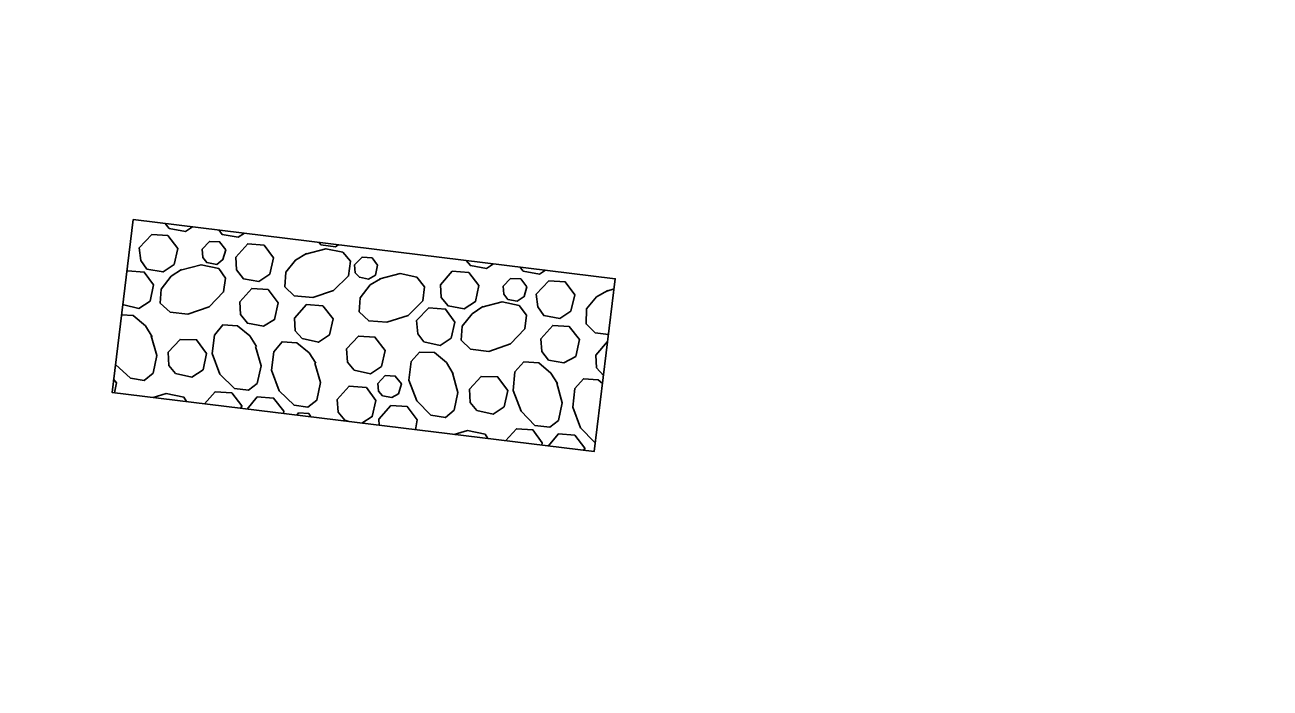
# Model space of a CAD drawing. Extents: x 2470000 to 2520000, y 340000 to 380000.
# Drawn here: x 2482878.9 to 2482958.5, y 374173.3 to 374215.8 of the extents above; entities that cross this region are included whole.
import ezdxf

# ---------------------------------------------------------------- set-up
doc = ezdxf.new("R2010")
doc.units = 0
doc.layers.add('Scratch_Level_6', color=7, linetype='Continuous')
doc.layers.add('Sediment Dam Type A CG CELL', color=7, linetype='Continuous')

msp = doc.modelspace()

# ---------------------------------------------------------------- linework, layer by layer
at = {"layer": 'Sediment Dam Type A CG CELL'}
msp.add_lwpolyline([(2482885.799, 374203.32), (2482916.617, 374199.532), (2482915.257, 374188.465), (2482884.439, 374192.254)], close=True, dxfattribs=at)
msp.add_lwpolyline([(2482885.799, 374203.32), (2482916.617, 374199.532), (2482915.257, 374188.465), (2482884.439, 374192.254)], close=True, dxfattribs=at)
for points in [[(2482889.583, 374202.855), (2482889.131, 374202.558), (2482888.095, 374202.736), (2482887.834, 374203.07)], [(2482889.583, 374202.855), (2482889.131, 374202.558), (2482888.095, 374202.736), (2482887.834, 374203.07)], [(2482892.908, 374202.447), (2482892.512, 374202.193), (2482891.476, 374202.371), (2482891.258, 374202.649)], [(2482892.908, 374202.447), (2482892.512, 374202.193), (2482891.476, 374202.371), (2482891.258, 374202.649)], [(2482886.181, 374201.51), (2482886.992, 374202.368), (2482888.003, 374202.294), (2482888.643, 374201.459), (2482888.418, 374200.442), (2482887.704, 374199.963), (2482886.668, 374200.141), (2482886.282, 374200.692), (2482886.181, 374201.51)], [(2482886.181, 374201.51), (2482886.992, 374202.368), (2482888.003, 374202.294), (2482888.643, 374201.459), (2482888.418, 374200.442), (2482887.704, 374199.963), (2482886.668, 374200.141), (2482886.282, 374200.692), (2482886.181, 374201.51)], [(2482890.2, 374201.419), (2482890.664, 374201.916), (2482891.317, 374201.899), (2482891.707, 374201.385), (2482891.529, 374200.752), (2482891.139, 374200.447), (2482890.498, 374200.564), (2482890.237, 374200.898), (2482890.2, 374201.419)], [(2482890.2, 374201.419), (2482890.664, 374201.916), (2482891.317, 374201.899), (2482891.707, 374201.385), (2482891.529, 374200.752), (2482891.139, 374200.447), (2482890.498, 374200.564), (2482890.237, 374200.898), (2482890.2, 374201.419)], [(2482892.353, 374200.903), (2482893.114, 374201.766), (2482894.162, 374201.688), (2482894.766, 374200.858), (2482894.538, 374199.828), (2482893.826, 374199.361), (2482892.84, 374199.533), (2482892.404, 374200.09), (2482892.353, 374200.903)], [(2482892.353, 374200.903), (2482893.114, 374201.766), (2482894.162, 374201.688), (2482894.766, 374200.858), (2482894.538, 374199.828), (2482893.826, 374199.361), (2482892.84, 374199.533), (2482892.404, 374200.09), (2482892.353, 374200.903)], [(2482898.901, 374201.71), (2482898.733, 374201.579), (2482897.79, 374201.695), (2482897.66, 374201.862)], [(2482898.901, 374201.71), (2482898.733, 374201.579), (2482897.79, 374201.695), (2482897.66, 374201.862)], [(2482896.812, 374201.11), (2482898.113, 374201.454), (2482899.193, 374201.221), (2482899.678, 374200.657), (2482899.562, 374199.714), (2482898.59, 374198.776), (2482897.275, 374198.32), (2482896.092, 374198.428), (2482895.495, 374199.005), (2482895.549, 374199.956), (2482896.16, 374200.724), (2482896.867, 374201.154)], [(2482896.812, 374201.11), (2482898.113, 374201.454), (2482899.193, 374201.221), (2482899.678, 374200.657), (2482899.562, 374199.714), (2482898.59, 374198.776), (2482897.275, 374198.32), (2482896.092, 374198.428), (2482895.495, 374199.005), (2482895.549, 374199.956), (2482896.16, 374200.724), (2482896.867, 374201.154)], [(2482899.951, 374200.422), (2482900.428, 374200.918), (2482901.065, 374200.877), (2482901.409, 374200.394), (2482901.281, 374199.767), (2482900.846, 374199.506), (2482900.257, 374199.629), (2482899.99, 374199.914), (2482899.951, 374200.422)], [(2482899.951, 374200.422), (2482900.428, 374200.918), (2482901.065, 374200.877), (2482901.409, 374200.394), (2482901.281, 374199.767), (2482900.846, 374199.506), (2482900.257, 374199.629), (2482899.99, 374199.914), (2482899.951, 374200.422)], [(2482888.826, 374200.077), (2482890.128, 374200.421), (2482891.257, 374200.181), (2482891.686, 374199.574), (2482891.576, 374198.681), (2482890.654, 374197.736), (2482889.286, 374197.262), (2482888.156, 374197.389), (2482887.509, 374197.972), (2482887.57, 374198.871), (2482888.224, 374199.685), (2482888.882, 374200.12)], [(2482888.826, 374200.077), (2482890.128, 374200.421), (2482891.257, 374200.181), (2482891.686, 374199.574), (2482891.576, 374198.681), (2482890.654, 374197.736), (2482889.286, 374197.262), (2482888.156, 374197.389), (2482887.509, 374197.972), (2482887.57, 374198.871), (2482888.224, 374199.685), (2482888.882, 374200.12)], [(2482908.826, 374200.49), (2482908.386, 374200.191), (2482907.35, 374200.369), (2482907.089, 374200.703)], [(2482908.826, 374200.49), (2482908.386, 374200.191), (2482907.35, 374200.369), (2482907.089, 374200.703)], [(2482912.151, 374200.081), (2482911.767, 374199.826), (2482910.732, 374200.016), (2482910.513, 374200.282)], [(2482912.151, 374200.081), (2482911.767, 374199.826), (2482910.732, 374200.016), (2482910.513, 374200.282)], [(2482885.39, 374199.995), (2482885.446, 374200.039), (2482886.494, 374199.96), (2482887.098, 374199.131), (2482886.87, 374198.101), (2482886.158, 374197.634), (2482885.19, 374197.854), (2482885.128, 374197.861)], [(2482885.39, 374199.995), (2482885.446, 374200.039), (2482886.494, 374199.96), (2482887.098, 374199.131), (2482886.87, 374198.101), (2482886.158, 374197.634), (2482885.19, 374197.854), (2482885.128, 374197.861)], [(2482901.553, 374199.52), (2482902.855, 374199.864), (2482903.934, 374199.63), (2482904.413, 374199.017), (2482904.303, 374198.124), (2482903.381, 374197.179), (2482902.018, 374196.742), (2482900.858, 374196.835), (2482900.236, 374197.415), (2482900.297, 374198.314), (2482900.952, 374199.14), (2482901.603, 374199.514)], [(2482901.553, 374199.52), (2482902.855, 374199.864), (2482903.934, 374199.63), (2482904.413, 374199.017), (2482904.303, 374198.124), (2482903.381, 374197.179), (2482902.018, 374196.742), (2482900.858, 374196.835), (2482900.236, 374197.415), (2482900.297, 374198.314), (2482900.952, 374199.14), (2482901.603, 374199.514)], [(2482905.436, 374199.143), (2482906.197, 374200.007), (2482907.246, 374199.928), (2482907.898, 374199.093), (2482907.671, 374198.063), (2482906.959, 374197.596), (2482905.924, 374197.786), (2482905.487, 374198.331), (2482905.436, 374199.143)], [(2482905.436, 374199.143), (2482906.197, 374200.007), (2482907.246, 374199.928), (2482907.898, 374199.093), (2482907.671, 374198.063), (2482906.959, 374197.596), (2482905.924, 374197.786), (2482905.487, 374198.331), (2482905.436, 374199.143)], [(2482909.455, 374199.052), (2482909.919, 374199.549), (2482910.57, 374199.52), (2482910.962, 374199.018), (2482910.784, 374198.385), (2482910.344, 374198.087), (2482909.755, 374198.21), (2482909.493, 374198.544), (2482909.455, 374199.052)], [(2482909.455, 374199.052), (2482909.919, 374199.549), (2482910.57, 374199.52), (2482910.962, 374199.018), (2482910.784, 374198.385), (2482910.344, 374198.087), (2482909.755, 374198.21), (2482909.493, 374198.544), (2482909.455, 374199.052)], [(2482911.559, 374198.542), (2482912.369, 374199.399), (2482913.417, 374199.321), (2482914.021, 374198.491), (2482913.781, 374197.463), (2482913.081, 374196.995), (2482912.045, 374197.172), (2482911.659, 374197.723), (2482911.559, 374198.542)], [(2482911.559, 374198.542), (2482912.369, 374199.399), (2482913.417, 374199.321), (2482914.021, 374198.491), (2482913.781, 374197.463), (2482913.081, 374196.995), (2482912.045, 374197.172), (2482911.659, 374197.723), (2482911.559, 374198.542)], [(2482892.607, 374198.05), (2482893.368, 374198.914), (2482894.416, 374198.836), (2482895.068, 374197.987), (2482894.836, 374196.92), (2482894.13, 374196.503), (2482893.094, 374196.681), (2482892.658, 374197.238), (2482892.607, 374198.05)], [(2482892.607, 374198.05), (2482893.368, 374198.914), (2482894.416, 374198.836), (2482895.068, 374197.987), (2482894.836, 374196.92), (2482894.13, 374196.503), (2482893.094, 374196.681), (2482892.658, 374197.238), (2482892.607, 374198.05)], [(2482916.19, 374195.957), (2482915.334, 374196.063), (2482914.75, 374196.638), (2482914.767, 374197.593), (2482915.416, 374198.37), (2482916.135, 374198.785)], [(2482916.19, 374195.957), (2482915.334, 374196.063), (2482914.75, 374196.638), (2482914.767, 374197.593), (2482915.416, 374198.37), (2482916.135, 374198.785)], [(2482916.067, 374198.743), (2482916.538, 374198.887)], [(2482916.067, 374198.743), (2482916.538, 374198.887)], [(2482896.107, 374197.016), (2482896.868, 374197.879), (2482897.916, 374197.801), (2482898.569, 374196.965), (2482898.342, 374195.935), (2482897.63, 374195.468), (2482896.6, 374195.696), (2482896.158, 374196.203), (2482896.107, 374197.016)], [(2482896.107, 374197.016), (2482896.868, 374197.879), (2482897.916, 374197.801), (2482898.569, 374196.965), (2482898.342, 374195.935), (2482897.63, 374195.468), (2482896.6, 374195.696), (2482896.158, 374196.203), (2482896.107, 374197.016)], [(2482903.897, 374196.864), (2482904.701, 374197.672), (2482905.762, 374197.592), (2482906.351, 374196.751), (2482906.125, 374195.734), (2482905.413, 374195.267), (2482904.383, 374195.495), (2482903.991, 374195.996), (2482903.897, 374196.864)], [(2482903.897, 374196.864), (2482904.701, 374197.672), (2482905.762, 374197.592), (2482906.351, 374196.751), (2482906.125, 374195.734), (2482905.413, 374195.267), (2482904.383, 374195.495), (2482903.991, 374195.996), (2482903.897, 374196.864)], [(2482908.081, 374197.71), (2482909.383, 374198.054), (2482910.462, 374197.82), (2482910.941, 374197.207), (2482910.831, 374196.314), (2482909.909, 374195.369), (2482908.54, 374194.883), (2482907.349, 374195.029), (2482906.764, 374195.605), (2482906.825, 374196.504), (2482907.474, 374197.281), (2482908.137, 374197.753)], [(2482908.081, 374197.71), (2482909.383, 374198.054), (2482910.462, 374197.82), (2482910.941, 374197.207), (2482910.831, 374196.314), (2482909.909, 374195.369), (2482908.54, 374194.883), (2482907.349, 374195.029), (2482906.764, 374195.605), (2482906.825, 374196.504), (2482907.474, 374197.281), (2482908.137, 374197.753)], [(2482885.049, 374197.216), (2482885.799, 374197.174), (2482886.576, 374196.525), (2482887.005, 374195.817)], [(2482885.049, 374197.216), (2482885.799, 374197.174), (2482886.576, 374196.525), (2482887.005, 374195.817)], [(2482893.616, 374195.193), (2482893.967, 374193.954), (2482893.728, 374192.825), (2482893.171, 374192.389), (2482892.277, 374192.499), (2482891.333, 374193.421), (2482890.842, 374194.754), (2482890.985, 374195.92), (2482891.519, 374196.572), (2482892.468, 374196.506), (2482893.246, 374195.869), (2482893.667, 374195.2)], [(2482893.616, 374195.193), (2482893.967, 374193.954), (2482893.728, 374192.825), (2482893.171, 374192.389), (2482892.277, 374192.499), (2482891.333, 374193.421), (2482890.842, 374194.754), (2482890.985, 374195.92), (2482891.519, 374196.572), (2482892.468, 374196.506), (2482893.246, 374195.869), (2482893.667, 374195.2)], [(2482911.862, 374195.684), (2482912.623, 374196.547), (2482913.671, 374196.469), (2482914.324, 374195.633), (2482914.091, 374194.553), (2482913.335, 374194.142), (2482912.349, 374194.314), (2482911.913, 374194.871), (2482911.862, 374195.684)], [(2482911.862, 374195.684), (2482912.623, 374196.547), (2482913.671, 374196.469), (2482914.324, 374195.633), (2482914.091, 374194.553), (2482913.335, 374194.142), (2482912.349, 374194.314), (2482911.913, 374194.871), (2482911.862, 374195.684)], [(2482886.949, 374195.874), (2482887.299, 374194.622), (2482887.06, 374193.493), (2482886.498, 374193.021), (2482885.609, 374193.168), (2482884.658, 374194.04)], [(2482886.949, 374195.874), (2482887.299, 374194.622), (2482887.06, 374193.493), (2482886.498, 374193.021), (2482885.609, 374193.168), (2482884.658, 374194.04)], [(2482888.031, 374194.835), (2482888.785, 374195.649), (2482889.84, 374195.62), (2482890.487, 374194.734), (2482890.259, 374193.704), (2482889.547, 374193.238), (2482888.505, 374193.467), (2482888.076, 374193.973), (2482888.031, 374194.835)], [(2482888.031, 374194.835), (2482888.785, 374195.649), (2482889.84, 374195.62), (2482890.487, 374194.734), (2482890.259, 374193.704), (2482889.547, 374193.238), (2482888.505, 374193.467), (2482888.076, 374193.973), (2482888.031, 374194.835)], [(2482897.415, 374194.135), (2482897.765, 374192.883), (2482897.525, 374191.753), (2482896.968, 374191.318), (2482896.075, 374191.428), (2482895.13, 374192.35), (2482894.638, 374193.67), (2482894.784, 374194.861), (2482895.316, 374195.501), (2482896.265, 374195.435), (2482897.042, 374194.785), (2482897.465, 374194.128)], [(2482897.415, 374194.135), (2482897.765, 374192.883), (2482897.525, 374191.753), (2482896.968, 374191.318), (2482896.075, 374191.428), (2482895.13, 374192.35), (2482894.638, 374193.67), (2482894.784, 374194.861), (2482895.316, 374195.501), (2482896.265, 374195.435), (2482897.042, 374194.785), (2482897.465, 374194.128)], [(2482899.441, 374195.044), (2482900.196, 374195.858), (2482901.246, 374195.792), (2482901.897, 374194.944), (2482901.67, 374193.914), (2482900.958, 374193.447), (2482899.928, 374193.675), (2482899.486, 374194.182), (2482899.441, 374195.044)], [(2482899.441, 374195.044), (2482900.196, 374195.858), (2482901.246, 374195.792), (2482901.897, 374194.944), (2482901.67, 374193.914), (2482900.958, 374193.447), (2482899.928, 374193.675), (2482899.486, 374194.182), (2482899.441, 374195.044)], [(2482915.374, 374194.647), (2482916.111, 374195.514)], [(2482915.374, 374194.647), (2482916.111, 374195.514)], [(2482906.204, 374193.508), (2482906.554, 374192.255), (2482906.315, 374191.126), (2482905.751, 374190.641), (2482904.814, 374190.807), (2482903.92, 374191.723), (2482903.415, 374193.044), (2482903.573, 374194.234), (2482904.099, 374194.824), (2482905.054, 374194.808), (2482905.819, 374194.159), (2482906.248, 374193.452)], [(2482906.204, 374193.508), (2482906.554, 374192.255), (2482906.315, 374191.126), (2482905.751, 374190.641), (2482904.814, 374190.807), (2482903.92, 374191.723), (2482903.415, 374193.044), (2482903.573, 374194.234), (2482904.099, 374194.824), (2482905.054, 374194.808), (2482905.819, 374194.159), (2482906.248, 374193.452)], [(2482915.855, 374193.329), (2482915.855, 374193.329), (2482915.413, 374193.836), (2482915.374, 374194.647)], [(2482915.855, 374193.329), (2482915.855, 374193.329), (2482915.413, 374193.836), (2482915.374, 374194.647)], [(2482912.873, 374192.839), (2482913.222, 374191.587), (2482912.983, 374190.458), (2482912.426, 374190.022), (2482911.481, 374190.126), (2482910.588, 374191.054), (2482910.095, 374192.374), (2482910.192, 374193.571), (2482910.774, 374194.205), (2482911.723, 374194.139), (2482912.499, 374193.489), (2482912.922, 374192.833)], [(2482912.873, 374192.839), (2482913.222, 374191.587), (2482912.983, 374190.458), (2482912.426, 374190.022), (2482911.481, 374190.126), (2482910.588, 374191.054), (2482910.095, 374192.374), (2482910.192, 374193.571), (2482910.774, 374194.205), (2482911.723, 374194.139), (2482912.499, 374193.489), (2482912.922, 374192.833)], [(2482884.542, 374193.097), (2482884.717, 374192.874), (2482884.586, 374192.223)], [(2482884.542, 374193.097), (2482884.717, 374192.874), (2482884.586, 374192.223)], [(2482901.437, 374192.834), (2482901.901, 374193.331), (2482902.552, 374193.302), (2482902.944, 374192.8), (2482902.765, 374192.167), (2482902.332, 374191.918), (2482901.742, 374192.041), (2482901.475, 374192.326), (2482901.437, 374192.834)], [(2482901.437, 374192.834), (2482901.901, 374193.331), (2482902.552, 374193.302), (2482902.944, 374192.8), (2482902.765, 374192.167), (2482902.332, 374191.918), (2482901.742, 374192.041), (2482901.475, 374192.326), (2482901.437, 374192.834)], [(2482907.286, 374192.468), (2482908.041, 374193.282), (2482909.095, 374193.253), (2482909.742, 374192.367), (2482909.514, 374191.337), (2482908.814, 374190.869), (2482907.772, 374191.098), (2482907.331, 374191.606), (2482907.286, 374192.468)], [(2482907.286, 374192.468), (2482908.041, 374193.282), (2482909.095, 374193.253), (2482909.742, 374192.367), (2482909.514, 374191.337), (2482908.814, 374190.869), (2482907.772, 374191.098), (2482907.331, 374191.606), (2482907.286, 374192.468)], [(2482915.33, 374189.061), (2482915.282, 374189.079), (2482914.385, 374189.983), (2482913.893, 374191.303), (2482914.039, 374192.494), (2482914.584, 374193.132), (2482915.52, 374193.068), (2482915.792, 374192.82)], [(2482915.33, 374189.061), (2482915.282, 374189.079), (2482914.385, 374189.983), (2482913.893, 374191.303), (2482914.039, 374192.494), (2482914.584, 374193.132), (2482915.52, 374193.068), (2482915.792, 374192.82)], [(2482887.069, 374191.93), (2482887.906, 374192.18), (2482889.035, 374191.941), (2482889.203, 374191.668)], [(2482887.069, 374191.93), (2482887.906, 374192.18), (2482889.035, 374191.941), (2482889.203, 374191.668)], [(2482890.344, 374191.528), (2482891.031, 374192.3), (2482892.092, 374192.22), (2482892.746, 374191.396), (2482892.677, 374191.241)], [(2482890.344, 374191.528), (2482891.031, 374192.3), (2482892.092, 374192.22), (2482892.746, 374191.396), (2482892.677, 374191.241)], [(2482898.84, 374191.793), (2482899.601, 374192.657), (2482900.699, 374192.572), (2482901.302, 374191.742), (2482901.075, 374190.712), (2482900.417, 374190.277)], [(2482898.84, 374191.793), (2482899.601, 374192.657), (2482900.699, 374192.572), (2482901.302, 374191.742), (2482901.075, 374190.712), (2482900.417, 374190.277)], [(2482893.074, 374191.192), (2482893.723, 374191.969), (2482894.772, 374191.89), (2482895.425, 374191.054), (2482895.406, 374190.906)], [(2482893.074, 374191.192), (2482893.723, 374191.969), (2482894.772, 374191.89), (2482895.425, 374191.054), (2482895.406, 374190.906)], [(2482899.575, 374190.393), (2482899.333, 374190.473), (2482898.891, 374190.981), (2482898.84, 374191.793)], [(2482899.575, 374190.393), (2482899.333, 374190.473), (2482898.891, 374190.981), (2482898.84, 374191.793)], [(2482901.508, 374190.546), (2482902.271, 374191.422), (2482903.319, 374191.343), (2482903.959, 374190.509), (2482903.843, 374189.868)], [(2482901.508, 374190.546), (2482902.271, 374191.422), (2482903.319, 374191.343), (2482903.959, 374190.509), (2482903.843, 374189.868)], [(2482896.25, 374190.802), (2482896.367, 374190.938), (2482897.019, 374190.909), (2482897.143, 374190.692)], [(2482896.25, 374190.802), (2482896.367, 374190.938), (2482897.019, 374190.909), (2482897.143, 374190.692)], [(2482901.51, 374190.155), (2482901.508, 374190.546)], [(2482901.51, 374190.155), (2482901.508, 374190.546)], [(2482906.324, 374189.563), (2482907.161, 374189.813), (2482908.29, 374189.574), (2482908.458, 374189.301)], [(2482906.324, 374189.563), (2482907.161, 374189.813), (2482908.29, 374189.574), (2482908.458, 374189.301)], [(2482909.598, 374189.148), (2482910.299, 374189.931), (2482911.347, 374189.853), (2482911.95, 374189.023), (2482911.919, 374188.876)], [(2482909.598, 374189.148), (2482910.299, 374189.931), (2482911.347, 374189.853), (2482911.95, 374189.023), (2482911.919, 374188.876)], [(2482912.327, 374188.813), (2482912.978, 374189.602), (2482914.027, 374189.523), (2482914.68, 374188.687), (2482914.612, 374188.545)], [(2482912.327, 374188.813), (2482912.978, 374189.602), (2482914.027, 374189.523), (2482914.68, 374188.687), (2482914.612, 374188.545)]]:
    msp.add_lwpolyline(points, dxfattribs=at)

# ---------------------------------------------------------------- texts
at = {"layer": 'Scratch_Level_6'}
msp.add_text('4387', height=1000, dxfattribs=at).set_placement((2482689.748, 373444.66))

doc.saveas('drawing.dxf')
